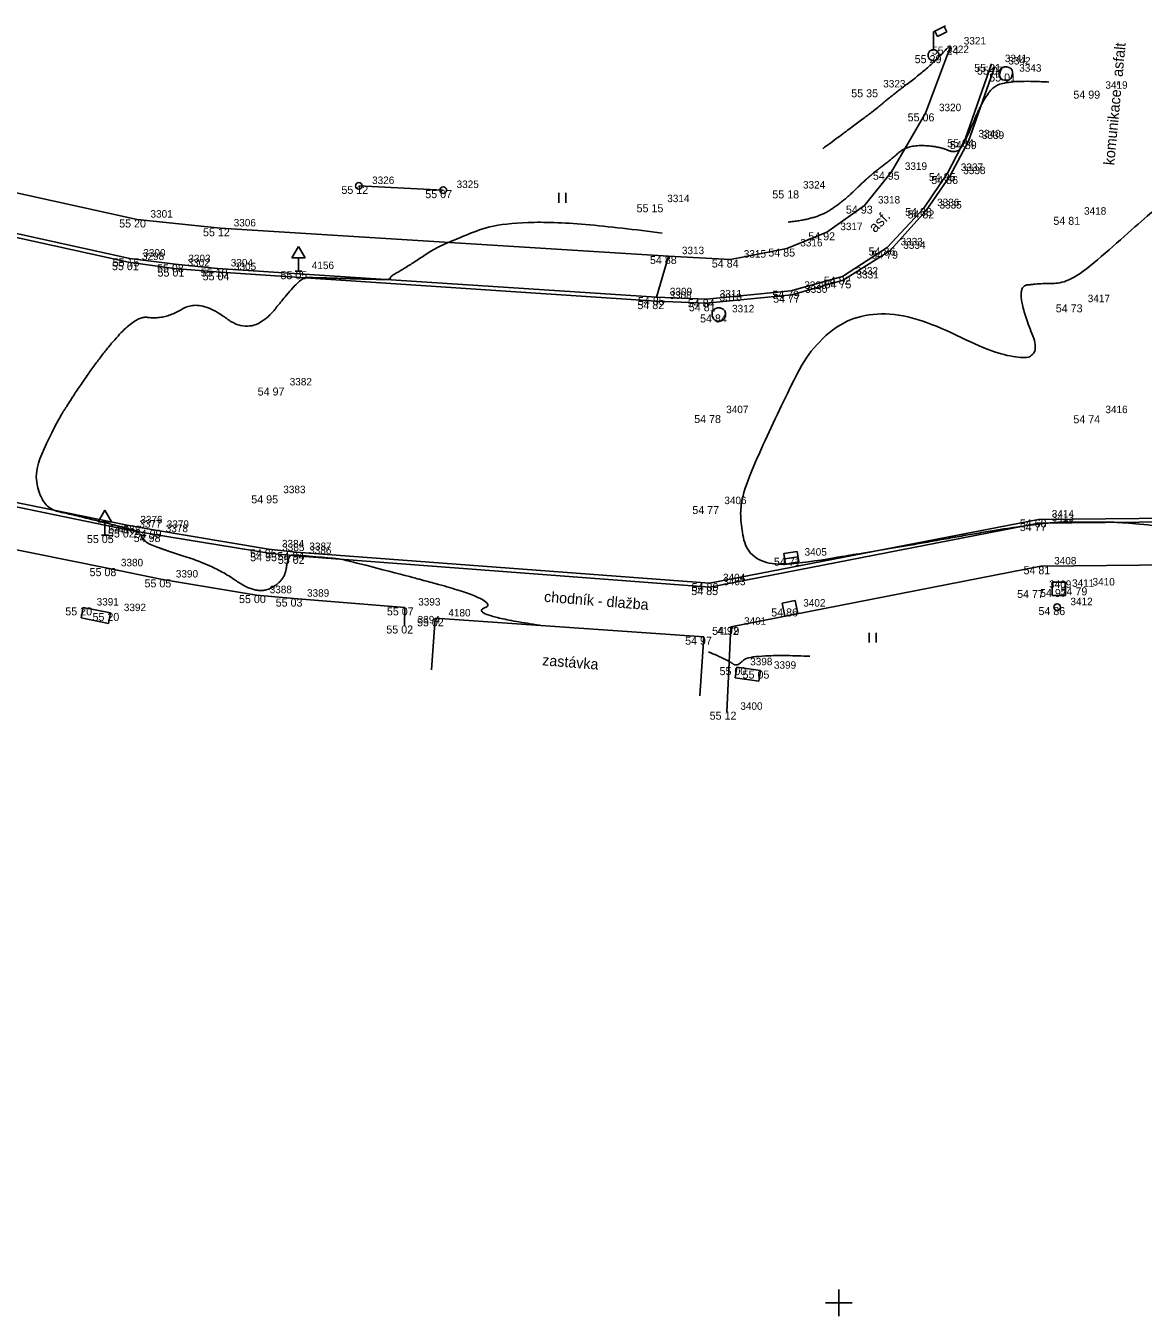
# Model space of a CAD drawing. Extents: x -704017 to -701500, y -1008977 to -1008450.
# Drawn here: x -702180.49 to -702138.58, y -1008850.5 to -1008802.13 of the extents above; entities that cross this region are included whole.
import ezdxf

# ---------------------------------------------------------------- set-up
doc = ezdxf.new("R2010")
doc.units = 0
for name, color, linetype in [('Z_body', 7, 'Continuous'), ('Z_body_cisla', 7, 'Continuous'), ('Z_body_vysky', 7, 'Continuous'), ('Z_budovy', 7, 'Continuous'), ('Z_chodnik', 7, 'Continuous'), ('Z_dopravni_znaceni', 7, 'Continuous'), ('Z_hekt_sit', 7, 'Continuous'), ('Z_komunikace', 7, 'Continuous'), ('Z_nastenka', 7, 'Continuous'), ('Z_obruby', 7, 'Continuous'), ('Z_popis', 7, 'Continuous'), ('Z_rozhrani_ploch', 7, 'Continuous'), ('Z_site_znaky_kanalizace', 7, 'Continuous'), ('Z_site_znaky_nerozlisene', 7, 'Continuous'), ('Z_site_znaky_pilire', 7, 'Continuous'), ('Z_site_znaky_VO', 7, 'Continuous'), ('Z_site_znaky_vodovod', 7, 'Continuous'), ('Z_sloupky', 7, 'Continuous'), ('Z_vrstevnice_hlavni', 7, 'Continuous'), ('Z_vrstevnice_vedlejsi', 7, 'Continuous')]:
    doc.layers.add(name, color=color, linetype=linetype)

# ---------------------------------------------------------------- blocks, each defined once
blk = doc.blocks.new('POINT_DISPLAY')
blk.add_line((0, 0), (0, 0))
blk = doc.blocks.new('Z15')
blk.add_circle((0, 0), 0.125)
blk = doc.blocks.new('Z306')
for p, q in [((-0.13, 0.17), (-0.13, -0.2)), ((0.13, 0.17), (0.13, -0.2))]:
    blk.add_line(p, q)
blk = doc.blocks.new('Z13')
for p, q in [((0, 0.88), (0.45, 1.1)), ((0.4, 1.07), (0.5, 0.88)), ((0, 0.2), (0, 0.88)), ((0.15, 0.7), (0.05, 0.9)), ((0.5, 0.88), (0.15, 0.7)), ((-0.2, 0.05), (-0.15, 0.15)), ((-0.2, -0.05), (-0.2, 0.05)), ((-0.15, 0.15), (-0.05, 0.2)), ((-0.05, 0.2), (0.05, 0.2)), ((0.05, 0.2), (0.15, 0.15)), ((0.15, 0.15), (0.2, 0.05)), ((0.2, 0.05), (0.2, -0.05)), ((-0.15, -0.15), (-0.2, -0.05)), ((-0.05, -0.2), (-0.15, -0.15)), ((0.05, -0.2), (-0.05, -0.2)), ((0.15, -0.15), (0.05, -0.2)), ((0.2, -0.05), (0.15, -0.15))]:
    blk.add_line(p, q)
blk = doc.blocks.new('Z527')
for p, q in [((0, 0.93), (-0.25, 0.5)), ((-0.25, 0.5), (0.25, 0.5)), ((0.25, 0.5), (0, 0.93)), ((0, 0), (0, 0.5)), ((-0.13, 0), (0.13, 0))]:
    blk.add_line(p, q)
blk = doc.blocks.new('Z620')
for p, q in [((-0.25, 0.05), (-0.23, 0.13)), ((-0.25, -0.05), (-0.25, 0.05)), ((-0.23, 0.13), (-0.17, 0.2)), ((-0.17, 0.2), (-0.05, 0.25)), ((-0.05, 0.25), (0.05, 0.25)), ((0.05, 0.25), (0.17, 0.2)), ((0.17, 0.2), (0.23, 0.13)), ((0.23, 0.13), (0.25, 0.05)), ((0.25, 0.05), (0.25, -0.05)), ((-0.2, -0.17), (-0.25, -0.05)), ((-0.13, -0.23), (-0.2, -0.17)), ((-0.05, -0.25), (-0.13, -0.23)), ((0.05, -0.25), (-0.05, -0.25)), ((0.13, -0.23), (0.05, -0.25)), ((0.2, -0.17), (0.13, -0.23)), ((0.25, -0.05), (0.2, -0.17))]:
    blk.add_line(p, q)
blk = doc.blocks.new('Z38')
for p, q in [((0.25, 0.2), (-0.25, 0.2)), ((-0.25, 0.2), (-0.25, -0.2)), ((-0.25, 0), (0.25, 0)), ((0.25, -0.2), (0.25, 0.2)), ((-0.25, -0.2), (0.25, -0.2))]:
    blk.add_line(p, q)
blk = doc.blocks.new('Z608')
for p, q in [((0.25, 0.25), (-0.25, 0.25)), ((-0.25, 0.25), (-0.25, -0.25)), ((0.25, -0.25), (0.25, 0.25)), ((-0.25, -0.25), (0.25, -0.25))]:
    blk.add_line(p, q)

msp = doc.modelspace()

# ---------------------------------------------------------------- linework, layer by layer
at = {"layer": 'Z_budovy'}
for p, q in [((-702165.14, -1008824.34), (-702165.27, -1008826.27)), ((-702165.14, -1008824.34), (-702155.06, -1008825.03)), ((-702155.06, -1008825.03), (-702155.21, -1008827.25))]:
    msp.add_line(p, q, dxfattribs=at)
at = {"layer": 'Z_chodnik'}
for p, q in [((-702146.74, -1008805.41), (-702145.81, -1008802.91)), ((-702148.02, -1008807.6), (-702146.74, -1008805.41)), ((-702189.95, -1008806.37), (-702176.31, -1008809.39)), ((-702149.03, -1008808.87), (-702148.02, -1008807.6)), ((-702150.44, -1008809.87), (-702149.03, -1008808.87)), ((-702176.31, -1008809.39), (-702173.19, -1008809.72)), ((-702173.19, -1008809.72), (-702156.38, -1008810.76)), ((-702151.94, -1008810.48), (-702150.44, -1008809.87)), ((-702154.06, -1008810.89), (-702151.94, -1008810.48)), ((-702156.38, -1008810.76), (-702154.06, -1008810.89)), ((-702188.32, -1008820.28), (-702177.42, -1008822.46)), ((-702177.42, -1008822.46), (-702175.36, -1008822.88)), ((-702154.05, -1008824.66), (-702142.42, -1008822.39)), ((-702142.42, -1008822.39), (-702127.54, -1008822.24)), ((-702175.36, -1008822.88), (-702171.84, -1008823.47)), ((-702171.84, -1008823.47), (-702170.44, -1008823.6)), ((-702170.44, -1008823.6), (-702166.27, -1008823.93)), ((-702166.27, -1008823.93), (-702166.29, -1008824.61)), ((-702154.19, -1008827.84), (-702154.05, -1008824.66))]:
    msp.add_line(p, q, dxfattribs=at)
at = {"layer": 'Z_hekt_sit'}
for p, q in [((-702150, -1008849.5), (-702150, -1008850.5)), ((-702150.5, -1008850), (-702149.5, -1008850))]:
    msp.add_line(p, q, dxfattribs=at)
at = {"layer": 'Z_komunikace'}
for p, q in [((-702145.13, -1008806.45), (-702144.14, -1008803.66)), ((-702145.83, -1008807.76), (-702145.13, -1008806.45)), ((-702190.29, -1008808), (-702176.63, -1008810.99)), ((-702146.72, -1008809.05), (-702145.83, -1008807.76)), ((-702148.08, -1008810.56), (-702146.72, -1008809.05)), ((-702176.63, -1008810.99), (-702174.92, -1008811.23)), ((-702149.83, -1008811.67), (-702148.08, -1008810.56)), ((-702174.92, -1008811.23), (-702173.18, -1008811.37)), ((-702173.18, -1008811.37), (-702156.85, -1008812.45)), ((-702151.76, -1008812.21), (-702149.83, -1008811.67)), ((-702156.85, -1008812.45), (-702154.97, -1008812.53)), ((-702154.97, -1008812.53), (-702151.76, -1008812.21)), ((-702188.04, -1008818.54), (-702176.69, -1008820.85)), ((-702154.84, -1008823.02), (-702142.51, -1008820.63)), ((-702142.51, -1008820.63), (-702127.95, -1008820.5)), ((-702176.69, -1008820.85), (-702175.7, -1008821.02)), ((-702175.7, -1008821.02), (-702171.38, -1008821.75)), ((-702171.38, -1008821.75), (-702170.35, -1008821.86)), ((-702170.35, -1008821.86), (-702154.84, -1008823.02))]:
    msp.add_line(p, q, dxfattribs=at)
at = {"layer": 'Z_nastenka'}
msp.add_line((-702168, -1008808.13), (-702164.83, -1008808.29), dxfattribs=at)
at = {"layer": 'Z_obruby'}
for p, q in [((-702145.26, -1008806.38), (-702144.27, -1008803.56)), ((-702145.92, -1008807.65), (-702145.26, -1008806.38)), ((-702190.26, -1008807.86), (-702176.58, -1008810.85)), ((-702146.81, -1008808.96), (-702145.92, -1008807.65)), ((-702148.18, -1008810.44), (-702146.81, -1008808.96)), ((-702149.86, -1008811.53), (-702148.18, -1008810.44)), ((-702176.58, -1008810.85), (-702174.89, -1008811.07)), ((-702174.89, -1008811.07), (-702173.3, -1008811.23)), ((-702173.3, -1008811.23), (-702156.83, -1008812.3)), ((-702151.79, -1008812.06), (-702149.86, -1008811.53)), ((-702156.83, -1008812.3), (-702154.96, -1008812.38)), ((-702154.96, -1008812.38), (-702151.79, -1008812.06)), ((-702188.06, -1008818.69), (-702176.73, -1008821.01)), ((-702142.51, -1008820.77), (-702127.94, -1008820.64)), ((-702176.73, -1008821.01), (-702175.74, -1008821.18)), ((-702154.83, -1008823.17), (-702142.51, -1008820.77)), ((-702175.74, -1008821.18), (-702171.37, -1008821.9)), ((-702171.37, -1008821.9), (-702170.36, -1008822)), ((-702170.36, -1008822), (-702154.83, -1008823.17))]:
    msp.add_line(p, q, dxfattribs=at)
at = {"layer": 'Z_rozhrani_ploch'}
msp.add_line((-702156.83, -1008812.3), (-702156.38, -1008810.76), dxfattribs=at)
at = {"layer": 'Z_site_znaky_pilire'}
for p, q in [((-702178.41, -1008824.32), (-702178.33, -1008823.93)), ((-702178.33, -1008823.93), (-702177.31, -1008824.14)), ((-702178.41, -1008824.32), (-702177.39, -1008824.53)), ((-702177.39, -1008824.53), (-702177.31, -1008824.14)), ((-702153.88, -1008826.57), (-702153.82, -1008826.17)), ((-702153.82, -1008826.17), (-702152.93, -1008826.3)), ((-702152.99, -1008826.7), (-702152.93, -1008826.3)), ((-702153.88, -1008826.57), (-702152.99, -1008826.7))]:
    msp.add_line(p, q, dxfattribs=at)
at = {"layer": 'Z_vrstevnice_hlavni'}
for points in [[(-702151.895, -1008809.489), (-702150.871, -1008809.387), (-702149.817, -1008808.71), (-702148.85, -1008807.752), (-702148.121, -1008807.214), (-702147.438, -1008806.605), (-702146.293, -1008806.632), (-702145.553, -1008806.944), (-702145.225, -1008806.399), (-702144.525, -1008804.745), (-702143.847, -1008804.131), (-702142.115, -1008804.24)], [(-702161.108, -1008824.616), (-702163.927, -1008824.202), (-702162.63, -1008823.688), (-702168.533, -1008822.138), (-702168.949, -1008822.093), (-702170.357, -1008821.965), (-702170.649, -1008821.971), (-702170.789, -1008822.963), (-702171.84, -1008823.47), (-702173.365, -1008822.39), (-702175.631, -1008821.666), (-702176.076, -1008821.436), (-702176.235, -1008821.095), (-702176.717, -1008820.957), (-702178.585, -1008820.49), (-702179.933, -1008820.19), (-702180.226, -1008818.234), (-702176.642, -1008812.962), (-702175.274, -1008813.154), (-702173.962, -1008812.345), (-702171.986, -1008813.839), (-702170.211, -1008811.566), (-702169.738, -1008811.566), (-702166.712, -1008811.658), (-702166.902, -1008811.573), (-702166.178, -1008811.162), (-702164.785, -1008810.24), (-702161.717, -1008809.2), (-702156.624, -1008809.898)], [(-702151.087, -1008825.761), (-702153.361, -1008825.669), (-702153.82, -1008826.17), (-702154.106, -1008825.932), (-702154.886, -1008825.592)]]:
    msp.add_open_spline(points, degree=2, dxfattribs=at)
at = {"layer": 'Z_vrstevnice_vedlejsi'}
for points in [[(-702150.601, -1008806.739), (-702148.627, -1008805.283), (-702148.109, -1008804.82), (-702146.5, -1008803.609), (-702145.938, -1008802.974)], [(-702130.228, -1008822.428), (-702129.666, -1008822.261), (-702129.17, -1008822.255), (-702133.056, -1008821.562), (-702138.867, -1008820.738), (-702140.797, -1008820.738), (-702142.51, -1008820.739), (-702149.703, -1008822.024), (-702153.14, -1008822.492), (-702153.787, -1008820.777), (-702153.46, -1008819.013), (-702149.83, -1008811.67), (-702142.016, -1008815.496), (-702143.467, -1008811.9), (-702142.396, -1008811.788), (-702141.195, -1008811.75), (-702138.553, -1008809.333), (-702137.16, -1008808.285), (-702135.898, -1008807.598), (-702135.816, -1008807.791), (-702135.75, -1008807.938), (-702135.26, -1008808.64), (-702134.81, -1008809.343), (-702134.57, -1008809.624), (-702133.89, -1008810.37), (-702132.827, -1008809.54), (-702132.197, -1008810.391), (-702131.865, -1008810.915), (-702130.38, -1008812.58), (-702129.145, -1008812.877), (-702128.885, -1008812.99), (-702128.44, -1008812.914), (-702128.244, -1008812.896), (-702128.225, -1008812.842), (-702125.66, -1008811.87), (-702125.383, -1008811.451), (-702121.49, -1008811.49), (-702115.704, -1008812.039), (-702114.618, -1008811.802), (-702114.351, -1008811.843), (-702112.86, -1008809.57), (-702110.588, -1008809.376), (-702107.468, -1008809.692), (-702104.54, -1008810.601), (-702099.488, -1008812.015), (-702097.106, -1008811.932), (-702097.097, -1008812.043), (-702096.728, -1008812.04), (-702096.018, -1008813.025), (-702095.46, -1008812.35), (-702095.319, -1008816.795), (-702093.571, -1008820.002), (-702094.331, -1008821.412), (-702098.38, -1008821.602), (-702098.65, -1008821.601), (-702099.378, -1008821.582), (-702100.574, -1008821.416), (-702101.597, -1008821.71), (-702104.069, -1008822.477)]]:
    msp.add_open_spline(points, degree=2, dxfattribs=at)

# ---------------------------------------------------------------- block references
at = {"layer": 'Z_body'}
for p in [(-702146.45, -1008803.23), (-702145.81, -1008802.91), (-702144.27, -1008803.56), (-702144.14, -1008803.66), (-702143.73, -1008803.92), (-702148.83, -1008804.51), (-702140.5, -1008804.56), (-702146.74, -1008805.41), (-702145.26, -1008806.38), (-702145.13, -1008806.45), (-702148.02, -1008807.6), (-702145.92, -1008807.65), (-702145.83, -1008807.76), (-702168, -1008808.13), (-702164.83, -1008808.29), (-702151.84, -1008808.3), (-702156.93, -1008808.82), (-702149.03, -1008808.87), (-702146.81, -1008808.96), (-702146.72, -1008809.05), (-702176.31, -1008809.39), (-702141.3, -1008809.29), (-702173.19, -1008809.72), (-702150.44, -1008809.87), (-702151.94, -1008810.48), (-702148.18, -1008810.44), (-702176.63, -1008810.99), (-702176.58, -1008810.85), (-702156.38, -1008810.76), (-702154.06, -1008810.89), (-702148.08, -1008810.56), (-702174.92, -1008811.23), (-702174.89, -1008811.07), (-702173.3, -1008811.23), (-702173.18, -1008811.37), (-702170.26, -1008811.33), (-702149.86, -1008811.53), (-702149.83, -1008811.67), (-702156.85, -1008812.45), (-702156.83, -1008812.3), (-702154.96, -1008812.38), (-702151.79, -1008812.06), (-702151.76, -1008812.21), (-702154.97, -1008812.53), (-702141.16, -1008812.57), (-702154.5, -1008812.95), (-702171.09, -1008815.69), (-702154.72, -1008816.72), (-702140.5, -1008816.73), (-702171.33, -1008819.73), (-702154.79, -1008820.13), (-702142.51, -1008820.63), (-702176.73, -1008821.01), (-702176.69, -1008820.85), (-702175.7, -1008821.02), (-702142.51, -1008820.77), (-702177.52, -1008821.22), (-702175.74, -1008821.18), (-702171.38, -1008821.75), (-702171.37, -1008821.9), (-702170.36, -1008822), (-702170.35, -1008821.86), (-702151.78, -1008822.07), (-702177.42, -1008822.46), (-702142.42, -1008822.39), (-702175.36, -1008822.88), (-702154.84, -1008823.02), (-702171.84, -1008823.47), (-702154.83, -1008823.17), (-702142.61, -1008823.28), (-702141.75, -1008823.24), (-702140.98, -1008823.18), (-702178.33, -1008823.93), (-702170.44, -1008823.6), (-702166.27, -1008823.93), (-702151.83, -1008823.97), (-702141.81, -1008823.92), (-702177.31, -1008824.14), (-702165.14, -1008824.34), (-702166.29, -1008824.61), (-702155.06, -1008825.03), (-702154.05, -1008824.66), (-702153.82, -1008826.17), (-702152.93, -1008826.3), (-702154.19, -1008827.84)]:
    msp.add_blockref('POINT_DISPLAY', p, dxfattribs=at)
at = {"layer": 'Z_dopravni_znaceni'}
for p in [(-702170.26, -1008811.33), (-702177.52, -1008821.22)]:
    msp.add_blockref('Z527', p, dxfattribs=at)
at = {"layer": 'Z_nastenka', "rotation": -6.300000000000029}
for p in [(-702168, -1008808.13), (-702164.83, -1008808.29)]:
    msp.add_blockref('Z15', p, dxfattribs=at)
at = {"layer": 'Z_popis'}
for p in [(-702160.37, -1008808.56), (-702148.73, -1008825.05)]:
    msp.add_blockref('Z306', p, dxfattribs=at)
at = {"layer": 'Z_site_znaky_kanalizace'}
for p in [(-702143.73, -1008803.92), (-702154.5, -1008812.95)]:
    msp.add_blockref('Z620', p, dxfattribs=at)
at = {"layer": 'Z_site_znaky_kanalizace', "rotation": 9}
msp.add_blockref('Z38', (-702151.78, -1008822.07), dxfattribs=at)
at = {"layer": 'Z_site_znaky_nerozlisene', "rotation": 11.699999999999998}
msp.add_blockref('Z608', (-702151.83, -1008823.97), dxfattribs=at)
at = {"layer": 'Z_site_znaky_VO'}
msp.add_blockref('Z13', (-702146.45, -1008803.23), dxfattribs=at)
at = {"layer": 'Z_site_znaky_vodovod'}
msp.add_blockref('Z608', (-702141.75, -1008823.24), dxfattribs=at)
at = {"layer": 'Z_sloupky'}
msp.add_blockref('Z15', (-702141.81, -1008823.92), dxfattribs=at)

# ---------------------------------------------------------------- texts
at = {"layer": 'Z_body_cisla'}
for s, p in [('3321', (-702145.31, -1008802.83)), ('3322', (-702145.95, -1008803.15)), ('3341', (-702143.77, -1008803.49)), ('3342', (-702143.64, -1008803.58)), ('3343', (-702143.23, -1008803.85)), ('3323', (-702148.33, -1008804.44)), ('3419', (-702140, -1008804.49)), ('3320', (-702146.24, -1008805.33)), ('3340', (-702144.76, -1008806.31)), ('3339', (-702144.63, -1008806.37)), ('3319', (-702147.52, -1008807.53)), ('3337', (-702145.42, -1008807.57)), ('3338', (-702145.33, -1008807.69)), ('3326', (-702167.5, -1008808.06)), ('3325', (-702164.33, -1008808.21)), ('3324', (-702151.34, -1008808.23)), ('3314', (-702156.43, -1008808.74)), ('3318', (-702148.53, -1008808.79)), ('3301', (-702175.81, -1008809.32)), ('3336', (-702146.31, -1008808.89)), ('3335', (-702146.22, -1008808.98)), ('3418', (-702140.8, -1008809.21)), ('3306', (-702172.69, -1008809.65)), ('3317', (-702149.94, -1008809.79)), ('3300', (-702176.08, -1008810.78)), ('3313', (-702155.88, -1008810.69)), ('3316', (-702151.44, -1008810.4)), ('3333', (-702147.68, -1008810.36)), ('3334', (-702147.58, -1008810.49)), ('3298', (-702176.13, -1008810.91)), ('3302', (-702174.42, -1008811.15)), ('3303', (-702174.39, -1008810.99)), ('3304', (-702172.8, -1008811.15)), ('3305', (-702172.68, -1008811.29)), ('4156', (-702169.76, -1008811.25)), ('3315', (-702153.56, -1008810.82)), ('3332', (-702149.36, -1008811.45)), ('3331', (-702149.33, -1008811.6)), ('3309', (-702156.33, -1008812.23)), ('3328', (-702151.29, -1008811.99)), ('3330', (-702151.26, -1008812.14)), ('3308', (-702156.35, -1008812.37)), ('3310', (-702154.47, -1008812.45)), ('3311', (-702154.46, -1008812.31)), ('3417', (-702140.66, -1008812.49)), ('3312', (-702154, -1008812.87)), ('3382', (-702170.59, -1008815.61)), ('3407', (-702154.22, -1008816.65)), ('3416', (-702140, -1008816.65)), ('3383', (-702170.83, -1008819.65)), ('3406', (-702154.29, -1008820.06)), ('3377', (-702176.23, -1008820.94)), ('3376', (-702176.19, -1008820.78)), ('3379', (-702175.2, -1008820.95)), ('3414', (-702142.01, -1008820.56)), ('3413', (-702142.01, -1008820.7)), ('4178', (-702177.02, -1008821.15)), ('3378', (-702175.24, -1008821.11)), ('3384', (-702170.88, -1008821.68)), ('3385', (-702170.87, -1008821.82)), ('3386', (-702169.86, -1008821.93)), ('3387', (-702169.85, -1008821.78)), ('3380', (-702176.92, -1008822.39)), ('3405', (-702151.28, -1008821.99)), ('3408', (-702141.92, -1008822.32)), ('3390', (-702174.86, -1008822.81)), ('3404', (-702154.34, -1008822.95)), ('3403', (-702154.33, -1008823.1)), ('3409', (-702142.11, -1008823.2)), ('3411', (-702141.25, -1008823.16)), ('3410', (-702140.48, -1008823.11)), ('3391', (-702177.83, -1008823.86)), ('3388', (-702171.34, -1008823.4)), ('3389', (-702169.94, -1008823.53)), ('3393', (-702165.77, -1008823.86)), ('3412', (-702141.31, -1008823.85)), ('3392', (-702176.81, -1008824.07)), ('4180', (-702164.64, -1008824.27)), ('3402', (-702151.33, -1008823.9)), ('3394', (-702165.79, -1008824.53)), ('3401', (-702153.55, -1008824.58)), ('4179', (-702154.56, -1008824.95)), ('3398', (-702153.32, -1008826.1)), ('3399', (-702152.43, -1008826.23)), ('3400', (-702153.69, -1008827.77))]:
    msp.add_text(s, height=0.28, dxfattribs=at).set_placement(p)
at = {"layer": 'Z_body_vysky'}
for s, p in [('55 29', (-702147.15, -1008803.53)), ('55 24', (-702146.51, -1008803.21)), ('55 21', (-702144.92, -1008803.86)), ('55 07', (-702144.815, -1008803.96)), ('55 01', (-702144.355, -1008804.22)), ('55 35', (-702149.53, -1008804.81)), ('54 99', (-702141.2, -1008804.86)), ('55 06', (-702147.415, -1008805.71)), ('55 04', (-702145.935, -1008806.68)), ('54 89', (-702145.83, -1008806.75)), ('54 95', (-702148.72, -1008807.9)), ('54 95', (-702146.62, -1008807.95)), ('54 86', (-702146.53, -1008808.06)), ('55 12', (-702168.65, -1008808.43)), ('55 07', (-702165.505, -1008808.59)), ('55 18', (-702152.49, -1008808.6)), ('55 15', (-702157.58, -1008809.12)), ('54 93', (-702149.73, -1008809.17)), ('54 88', (-702147.51, -1008809.26)), ('54 82', (-702147.42, -1008809.35)), ('55 20', (-702176.985, -1008809.69)), ('54 81', (-702141.95, -1008809.59)), ('55 12', (-702173.84, -1008810.02)), ('54 92', (-702151.14, -1008810.17)), ('54 85', (-702152.64, -1008810.78)), ('54 86', (-702148.88, -1008810.74)), ('55 01', (-702177.255, -1008811.29)), ('55 15', (-702177.23, -1008811.15)), ('54 88', (-702157.08, -1008811.06)), ('54 84', (-702154.76, -1008811.19)), ('54 79', (-702148.78, -1008810.86)), ('55 08', (-702175.565, -1008811.37)), ('55 01', (-702175.545, -1008811.53)), ('55 10', (-702173.925, -1008811.53)), ('55 04', (-702173.855, -1008811.67)), ('55 05', (-702170.935, -1008811.63)), ('54 82', (-702150.56, -1008811.83)), ('54 75', (-702150.53, -1008811.97)), ('54 82', (-702157.55, -1008812.75)), ('54 85', (-702157.53, -1008812.6)), ('54 84', (-702155.66, -1008812.68)), ('54 79', (-702152.49, -1008812.36)), ('54 77', (-702152.46, -1008812.51)), ('54 81', (-702155.62, -1008812.83)), ('54 73', (-702141.86, -1008812.87)), ('54 84', (-702155.2, -1008813.25)), ('54 97', (-702171.79, -1008815.99)), ('54 78', (-702155.42, -1008817.02)), ('54 74', (-702141.2, -1008817.03)), ('54 95', (-702172.03, -1008820.03)), ('54 77', (-702155.49, -1008820.43)), ('54 68', (-702143.21, -1008820.93)), ('55 02', (-702177.405, -1008821.31)), ('54 96', (-702177.39, -1008821.15)), ('54 99', (-702176.4, -1008821.32)), ('54 77', (-702143.21, -1008821.07)), ('55 05', (-702178.195, -1008821.52)), ('54 98', (-702176.44, -1008821.48)), ('54 96', (-702172.08, -1008822.05)), ('54 95', (-702172.07, -1008822.2)), ('54 94', (-702171.05, -1008822.16)), ('55 02', (-702171.035, -1008822.3)), ('54 71', (-702152.43, -1008822.37)), ('55 08', (-702178.095, -1008822.76)), ('54 81', (-702143.07, -1008822.69)), ('55 05', (-702176.035, -1008823.18)), ('54 80', (-702155.515, -1008823.32)), ('55 00', (-702172.49, -1008823.77)), ('54 85', (-702155.53, -1008823.47)), ('54 77', (-702143.31, -1008823.58)), ('54 97', (-702142.45, -1008823.54)), ('54 79', (-702141.68, -1008823.48)), ('55 20', (-702179.005, -1008824.23)), ('55 03', (-702171.115, -1008823.9)), ('55 07', (-702166.945, -1008824.23)), ('54 86', (-702152.53, -1008824.27)), ('54 86', (-702142.51, -1008824.22)), ('55 20', (-702177.985, -1008824.44)), ('55 02', (-702165.815, -1008824.64)), ('55 02', (-702166.965, -1008824.91)), ('54 97', (-702155.76, -1008825.33)), ('54 92', (-702154.75, -1008824.96)), ('55 00', (-702154.47, -1008826.47)), ('55 05', (-702153.605, -1008826.6)), ('55 12', (-702154.84, -1008828.14))]:
    msp.add_text(s, height=0.3, dxfattribs=at).set_placement(p)
at = {"layer": 'Z_popis'}
for s, rotation, p in [('komunikace - asfalt', 84.6, (-702139.67, -1008807.37)), ('asf.', 45, (-702148.64, -1008809.91)), ('chodník - dlažba', 355.5, (-702161.06, -1008823.72)), ('zastávka', 355.5, (-702161.13, -1008826.1))]:
    msp.add_text(s, height=0.4, rotation=rotation, dxfattribs=at).set_placement(p)

doc.saveas('drawing.dxf')
